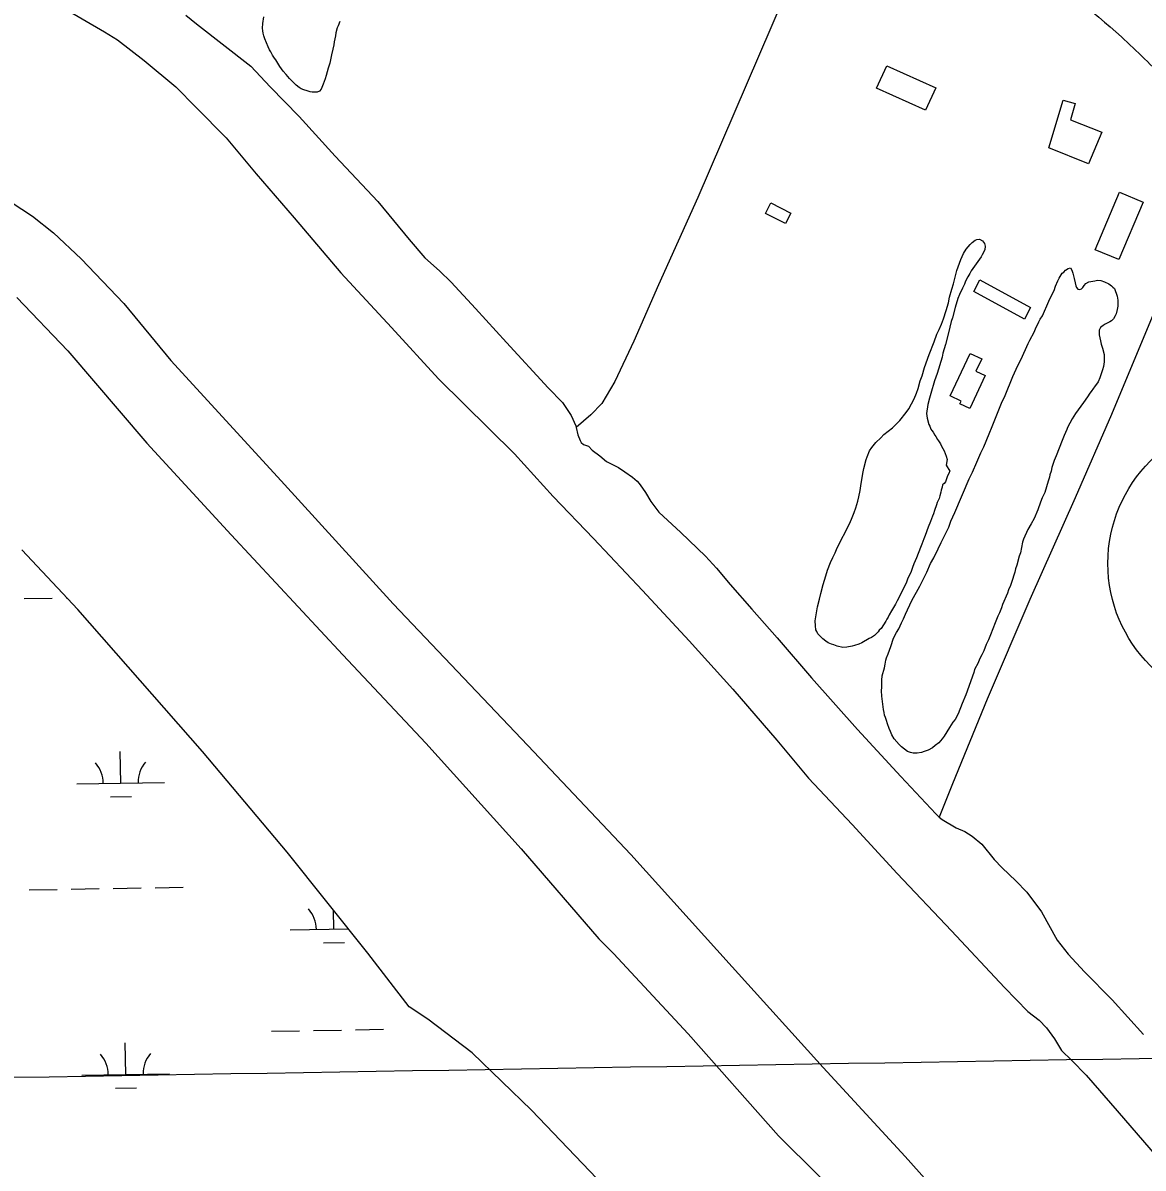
# Model space of a CAD drawing. Extents: x 3887375 to 3925618, y 296674 to 322633.
# Drawn here: x 3892968 to 3894247, y 308086 to 309393 of the extents above; entities that cross this region are included whole.
import ezdxf

# ---------------------------------------------------------------- set-up
doc = ezdxf.new("R2010")
doc.units = 0
for name, color, linetype in [('V-BLDG-OTLN', 7, 'Continuous'), ('V-GRID-MAJR', 7, 'Continuous'), ('V-LEVE-TOET', 7, 'Continuous'), ('V-ROAD-CNTR', 7, 'Continuous'), ('V-ROAD-IDEN', 7, 'Continuous'), ('V-SITE-VEGE', 7, 'Continuous'), ('V-TOPO-SHOR', 7, 'Continuous'), ('V-WETL-SWMP', 7, 'Continuous')]:
    doc.layers.add(name, color=color, linetype=linetype)

msp = doc.modelspace()

# ---------------------------------------------------------------- linework, layer by layer
at = {"layer": 'V-BLDG-OTLN'}
for points in [[(3894010.222, 309319.351), (3893998.42, 309293.761), (3893942.671, 309318.819), (3893954.224, 309344.523)], [(3894199.892, 309268.727), (3894184.648, 309232.375), (3894139.41, 309250.602), (3894155.858, 309305.089), (3894169.247, 309301.208), (3894163.943, 309282.64900000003)], [(3894192.435, 309134.118), (3894220.054, 309200.05700000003), (3894246.948, 309188.791), (3894219.423, 309123.079)], [(3893821.88, 309187.79600000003), (3893844.844, 309176.169), (3893838.809, 309164.244), (3893815.849, 309175.866)], [(3894111.447, 309055.259), (3894053.554, 309086.637), (3894060.7260000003, 309099.867), (3894118.406, 309068.604)], [(3894049.605, 309016.128), (3894062.69, 309009.816), (3894056.044, 308995.76300000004), (3894066.71, 308990.719), (3894049.0360000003, 308953.337), (3894037.796, 308958.647), (3894039.154, 308961.52), (3894026.594, 308967.462)]]:
    msp.add_lwpolyline(points, close=True, dxfattribs=at)
at = {"layer": 'V-GRID-MAJR'}
msp.add_spline([(3891546.068, 308165.905), (3896856.111, 308255.118), (3902166.142, 308345.103), (3907476.16, 308435.86100000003), (3912786.164, 308527.391), (3918096.1550000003, 308619.693), (3923406.132, 308712.768), (3923406.133, 308712.768)], degree=3, dxfattribs=at)
at = {"layer": 'V-LEVE-TOET'}
for points in [[(3892480.6040000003, 309454.193), (3892631.361, 309370.139), (3892756.23, 309295.652), (3892873.2770000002, 309232.041), (3892906.958, 309216.167), (3892942.256, 309196.528), (3892978.77, 309172.925), (3893002.737, 309153.80700000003), (3893034.326, 309124.01300000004), (3893082.941, 309073.069), (3893136.615, 309008.051), (3893262.69, 308870.585), (3893390.77, 308729.955), (3893544.62, 308568.431), (3893662.0640000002, 308443.825), (3893777.7460000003, 308315.63), (3893881.8170000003, 308200.672), (3893975.269, 308099.157), (3894102.966, 307956.536), (3894234.269, 307809.371), (3894372.339, 307660.262)], [(3892961.026, 309079.733), (3893019.023, 309019.11), (3893109.514, 308913.702), (3893205.798, 308808.928), (3893333.096, 308671.759), (3893427.955, 308570.979), (3893536.946, 308450.489), (3893625.419, 308347.467), (3893642.328, 308330.976), (3893727.529, 308239.13300000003), (3893830.69, 308122.606), (3893922.285, 308031.804), (3894023.6, 307922.865), (3894121.8910000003, 307817.106), (3894210.936, 307718.489), (3894299.183, 307619.863)]]:
    msp.add_lwpolyline(points, dxfattribs=at)
at = {"layer": 'V-ROAD-CNTR'}
for points in [[(3894031.555897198, 309591.95079074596), (3894121.728716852, 309525.7579231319), (3894198.4545634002, 309465.19304426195), (3894248.9684623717, 309418.7881370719), (3894311.4013375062, 309359.7392551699), (3894371.052218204, 309296.7883810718)], [(3894013.0749341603, 309542.7098892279), (3894116.6227270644, 309463.616047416), (3894222.163515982, 309377.40821983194), (3894274.3904115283, 309326.70432123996), (3894332.8332946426, 309265.635443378)]]:
    msp.add_spline(points, degree=3, dxfattribs=at)
at = {"layer": 'V-ROAD-IDEN'}
msp.add_circle((3894371.7947125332, 308776.288204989), 165.00000000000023, dxfattribs=at)
msp.add_circle((3894371.7947125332, 308776.288204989), 165.00000000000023, dxfattribs=at)
at = {"layer": 'V-SITE-VEGE'}
for points in [[(3893329.631, 309394.984), (3893327.808, 309390.204), (3893326.764, 309387.814), (3893325.213, 309381.977), (3893324.703, 309378.792), (3893323.29, 309371.76300000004), (3893322.7860000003, 309368.184), (3893321.625, 309363.408), (3893320.343, 309356.778), (3893318.154, 309347.491), (3893316.47, 309341.654), (3893314.273, 309333.294), (3893312.841, 309329.444), (3893310.894, 309323.339), (3893308.2800000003, 309317.893), (3893306.441, 309315.362), (3893303.933, 309314.417), (3893298.1040000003, 309314.381), (3893295.9820000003, 309314.764), (3893292.4, 309315.8), (3893288.816, 309316.965), (3893285.63, 309318.272), (3893283.5, 309319.716), (3893279.772, 309322.472), (3893276.041, 309326.023), (3893272.307, 309329.972), (3893268.5700000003, 309334.453), (3893264.967, 309338.402), (3893261.3570000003, 309343.544), (3893256.671, 309351.06200000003), (3893255.2, 309353.174), (3893253.058, 309356.735), (3893251.0470000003, 309360.43), (3893249.577, 309362.806), (3893247.832, 309366.238), (3893244.196, 309375.085), (3893242.9820000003, 309378.52400000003), (3893242.3000000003, 309381.565), (3893241.751, 309384.344), (3893241.602, 309387.257), (3893241.8310000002, 309392.69), (3893243.103, 309400.511)], [(3894014.2830000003, 309043.42), (3894016.6240000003, 309049.251), (3894018.961, 309055.608), (3894022.072, 309064.877), (3894024.654, 309073.88), (3894025.934, 309080.229), (3894028.517, 309089.494), (3894030.327, 309095.587), (3894034.4560000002, 309110.676), (3894038.8680000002, 309123.38800000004), (3894041.731, 309130.016), (3894045.132, 309135.058), (3894049.591, 309140.37200000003), (3894051.952, 309142.766), (3894055.372, 309145.167), (3894057.218, 309145.971), (3894060.12, 309146.518), (3894063.568, 309144.691), (3894065.702, 309141.536), (3894066.7800000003, 309138.636), (3894066.278, 309134.402), (3894063.145, 309128.57), (3894062.102, 309126.184), (3894050.844, 309110.254), (3894049.0130000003, 309107.336), (3894046.9220000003, 309103.623), (3894044.313, 309098.585), (3894043.015, 309095.14), (3894040.932, 309090.37), (3894037.278, 309083.211), (3894035.458, 309078.707), (3894032.353, 309068.643), (3894029.2600000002, 309056.732), (3894027.966, 309052.495), (3894026.4220000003, 309046.142), (3894025.39, 309042.43700000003), (3894021.265, 309026.288), (3894018.424, 309016.229), (3894017.398, 309011.729), (3894011.705, 308993.193), (3894008.852, 308984.718), (3894004.455, 308970.155), (3894002.9050000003, 308964.859), (3894001.102, 308957.711), (3893999.847, 308947.397), (3894000.41, 308942.116), (3894002.305, 308934.993), (3894003.378, 308932.885), (3894004.719, 308929.723), (3894005.788, 308927.882), (3894007.1240000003, 308926.041), (3894008.9930000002, 308922.881), (3894010.329, 308921.038), (3894012.196, 308917.882), (3894013.5300000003, 308916.305), (3894015.668, 308912.618), (3894016.741, 308910.24700000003), (3894019.682, 308904.981), (3894021.023, 308901.817), (3894022.1010000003, 308898.655), (3894023.182, 308894.962), (3894022.168, 308888.614), (3894026.438, 308881.76900000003)], [(3893948.272, 308630.738), (3893948.508, 308634.965), (3893948.721, 308642.895), (3893949.216, 308647.918), (3893951.537, 308656.919), (3893952.301, 308661.155), (3893953.327, 308665.914), (3893954.103, 308668.56200000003), (3893955.924, 308673.068), (3893958.774, 308681.542), (3893962.147, 308691.078), (3893965.279, 308697.441), (3893967.894, 308701.68700000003), (3893971.019, 308708.314), (3893973.3680000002, 308712.822), (3893975.711, 308718.386), (3893983.0100000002, 308733.76), (3893991.886, 308750.468), (3893999.9760000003, 308766.113), (3894004.404, 308776.185), (3894008.059, 308782.55), (3894013.014, 308792.88800000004), (3894016.401, 308800.31), (3894021.619, 308810.65), (3894025.007, 308817.808), (3894027.608, 308824.431), (3894032.0330000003, 308834.503), (3894048.432, 308872.928), (3894052.0810000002, 308880.616), (3894057.029, 308891.74700000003), (3894061.715, 308902.614), (3894065.1070000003, 308909.241), (3894071.089, 308924.079), (3894074.7320000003, 308932.56), (3894076.811, 308938.12200000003), (3894085.392, 308959.321), (3894089.3000000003, 308968.068), (3894098.145, 308989.531), (3894104.137, 309002.253), (3894107.791, 309009.413), (3894115.866, 309027.435), (3894117.691, 309031.146), (3894122.651, 309040.43), (3894124.214, 309044.137), (3894127.861, 309052.091), (3894129.426, 309055.00800000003), (3894132.043, 309058.991), (3894139.3340000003, 309075.684), (3894141.679, 309080.722), (3894145.333, 309087.882), (3894147.149, 309092.914), (3894149.754, 309098.745), (3894151.055, 309101.923), (3894153.4080000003, 309105.63800000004), (3894154.717, 309107.498), (3894156.296, 309108.829), (3894158.395, 309110.957), (3894161.5530000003, 309113.093), (3894163.927, 309113.636), (3894165.528, 309111.268), (3894166.872, 309107.842), (3894168.236, 309101.507), (3894169.5870000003, 309096.76), (3894170.1380000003, 309093.328), (3894170.9450000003, 309091.218), (3894172.543, 309089.379), (3894174.6580000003, 309089.129), (3894176.768, 309089.936), (3894178.345, 309091.267), (3894179.651, 309093.389), (3894181.484, 309096.045), (3894184.9080000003, 309097.653), (3894187.284, 309098.19800000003), (3894191.771, 309099.01900000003), (3894194.935, 309099.832), (3894198.904, 309099.33), (3894202.878, 309097.772), (3894207.914, 309095.425), (3894211.098, 309093.332), (3894212.431, 309091.755), (3894214.291, 309090.18), (3894217.257, 309081.216), (3894218.08, 309076.729), (3894218.123, 309069.858), (3894217.355, 309066.153), (3894216.065, 309061.387), (3894215.022, 309059.003), (3894213.1950000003, 309055.556), (3894211.096, 309053.162), (3894208.991, 309052.093)], [(3894026.438, 308881.76900000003), (3894025.394, 308879.914), (3894023.311, 308875.142), (3894021.234, 308869.58), (3894019.663, 308867.456), (3894017.8200000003, 308866.123), (3894017.577, 308863.212), (3894016.538, 308860.036), (3894016.026, 308857.652), (3894014.734, 308853.417), (3894013.9620000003, 308850.24), (3894011.877, 308845.735), (3894011.1010000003, 308843.087), (3894008.764, 308836.73), (3894007.7320000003, 308832.759), (3894006.691, 308830.373), (3894004.355, 308824.016), (3894001.754, 308817.657), (3893998.116, 308808.119), (3893996.554, 308804.408), (3893994.4790000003, 308798.317), (3893992.656, 308794.34), (3893988.241, 308782.685), (3893985.378, 308775.795), (3893983.819, 308771.556), (3893982.001, 308767.053), (3893978.093, 308758.306), (3893976.275, 308753.538), (3893966.1, 308733.38800000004), (3893964.271, 308729.939), (3893959.8310000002, 308721.982), (3893957.216, 308717.737), (3893955.913, 308715.087), (3893954.342, 308712.697), (3893953.038, 308710.311), (3893947.805, 308702.08400000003), (3893945.704, 308699.956), (3893944.395, 308698.096), (3893942.034, 308695.704), (3893940.1950000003, 308694.107), (3893937.039, 308691.707), (3893934.1410000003, 308690.367), (3893925.716, 308685.554), (3893922.5530000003, 308684.213), (3893917.542, 308682.59500000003), (3893914.642, 308681.782), (3893908.5700000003, 308680.686), (3893904.078, 308680.391), (3893897.463, 308681.67100000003), (3893893.754, 308683.232), (3893891.3710000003, 308684.00800000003), (3893887.397, 308685.569), (3893884.741, 308687.402), (3893881.288, 308690.28500000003), (3893875.701, 308695.799), (3893874.362, 308698.699), (3893873.293, 308700.54), (3893872.734, 308705.029), (3893872.697, 308710.841), (3893873.197, 308715.339), (3893875.236, 308726.715), (3893877.293, 308735.45), (3893879.1010000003, 308742.067), (3893881.6750000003, 308752.391), (3893884.784, 308762.189), (3893886.591, 308768.544), (3893889.97, 308777.286), (3893892.573, 308783.115), (3893895.444, 308788.419), (3893897.787, 308793.98600000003), (3893911.877, 308821.56), (3893913.958, 308826.86), (3893917.077, 308834.28), (3893918.896, 308839.576), (3893921.222, 308847.256), (3893922.5100000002, 308852.284), (3893923.784, 308859.694), (3893924.542, 308864.984), (3893927.094, 308879.006), (3893928.114, 308884.563), (3893930.69, 308894.885), (3893931.728, 308897.799), (3893934.5870000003, 308904.953), (3893937.2090000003, 308908.67), (3893941.9250000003, 308914.251), (3893947.4390000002, 308919.835), (3893951.117, 308923.294), (3893960.845, 308931.02400000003), (3893969.2460000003, 308939.533), (3893976.586, 308948.567), (3893979.465, 308952.814), (3893985.7320000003, 308964.218), (3893988.333, 308970.579), (3893990.148, 308975.875), (3893992.47, 308984.612), (3893994.5470000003, 308990.438), (3893997.389, 308999.972), (3894002.579, 309014.803), (3894008.2970000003, 309029.375), (3894011.412, 309037.851), (3894014.2830000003, 309043.42)], [(3894208.991, 309052.093), (3894203.721, 309049.414), (3894201.356, 309047.815), (3894198.4620000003, 309045.681), (3894196.897, 309042.5), (3894196.93, 309037.214), (3894198.296, 309030.354), (3894199.113, 309026.659), (3894200.733, 309021.912), (3894202.628, 309014.791), (3894202.665, 309009.241), (3894202.417, 309006.597), (3894201.6610000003, 309001.041), (3894200.627, 308997.336), (3894198.816, 308991.509), (3894197.518, 308988.065), (3894195.6950000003, 308983.561), (3894191.505, 308977.984), (3894190.194, 308976.391), (3894187.577, 308972.41000000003), (3894186.2660000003, 308970.814), (3894183.389, 308966.302), (3894178.938, 308959.931), (3894169.77, 308947.451), (3894166.112, 308941.35000000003), (3894160.625, 308931.538), (3894159.849, 308929.152), (3894156.722, 308922.26), (3894154.645, 308916.434), (3894151.002, 308907.953), (3894147.889, 308898.94800000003), (3894145.544, 308893.912), (3894142.691, 308885.703), (3894141.927, 308881.468), (3894140.633, 308877.231), (3894140.1210000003, 308874.585), (3894138.562, 308870.34500000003), (3894134.685, 308857.107), (3894131.818, 308851.275), (3894129.9990000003, 308846.243), (3894126.62, 308837.5), (3894122.4590000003, 308827.43), (3894119.325, 308821.597), (3894115.4050000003, 308814.963), (3894110.457, 308803.833), (3894109.423, 308800.39), (3894106.855, 308788.481), (3894105.563, 308784.51), (3894102.722, 308774.184), (3894101.164, 308770.211), (3894100.396, 308766.242), (3894096.773, 308754.588), (3894095.474, 308751.146), (3894093.3910000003, 308746.11), (3894092.097, 308742.403), (3894086.631, 308729.419), (3894085.333, 308725.71), (3894082.994, 308719.881), (3894081.169, 308715.902), (3894078.048, 308708.48600000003), (3894072.85, 308694.70900000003), (3894070.509, 308689.145), (3894067.9, 308683.842), (3894065.043, 308676.424), (3894062.958, 308671.917), (3894060.085, 308666.877), (3894058.524, 308662.904), (3894054.613, 308655.213), (3894053.576, 308651.773), (3894044.4930000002, 308626.343), (3894040.332, 308616.275), (3894035.6520000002, 308604.351), (3894032.257, 308598.25), (3894029.899, 308595.064), (3894025.975, 308588.961), (3894019.958, 308579.14400000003), (3894017.605, 308575.958), (3894013.669, 308571.44), (3894009.464, 308568.241), (3894006.569, 308565.843), (3894001.5670000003, 308562.904), (3893997.0840000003, 308561.55), (3893993.92, 308560.47500000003), (3893989.169, 308559.652), (3893984.415, 308559.621), (3893981.237, 308560.393), (3893977.792, 308561.691), (3893971.1520000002, 308566.93200000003), (3893968.492, 308569.558), (3893962.6350000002, 308576.126), (3893959.9620000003, 308580.601), (3893958.6210000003, 308584.291), (3893957.007, 308587.717), (3893955.125, 308593.253), (3893954.041, 308596.94800000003), (3893952.7, 308600.374), (3893951.889, 308603.012), (3893951.338, 308606.178), (3893950.525, 308609.608), (3893948.575, 308624.659), (3893948.272, 308630.738)]]:
    msp.add_lwpolyline(points, dxfattribs=at)
at = {"layer": 'V-TOPO-SHOR'}
for points in [[(3893900.7320000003, 309572.025), (3893878.147, 309519.904), (3893851.387, 309456.254), (3893807.8140000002, 309355.003), (3893738.448, 309193.874), (3893693.6750000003, 309094.202), (3893665.529, 309030.147), (3893643.8140000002, 308983.786), (3893628.903, 308958.694), (3893616.49, 308945.919), (3893599.6350000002, 308931.265)], [(3892972.603, 309435.034), (3893060.9050000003, 309383.11100000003), (3893076.019, 309374.096), (3893106.2860000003, 309350.325), (3893142.341, 309320.248), (3893165.674, 309296.629), (3893199.7770000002, 309262.181), (3893234.12, 309221.002), (3893277.44, 309170.767), (3893330.747, 309107.918), (3893388.605, 309045.495), (3893442.478, 308987.00800000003), (3893529.217, 308901.397), (3893573.316, 308852.555), (3893619.392, 308804.912), (3893675.45, 308745.44800000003), (3893728.524, 308687.949), (3893778.61, 308632.608), (3893828.716, 308574.491), (3893865.056, 308531.145), (3893914.929, 308478.377), (3893966.2090000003, 308422.251), (3894028.251, 308356.68700000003), (3894088.898, 308292.103), (3894115.426, 308264.541), (3894128.367, 308254.719), (3894136.5470000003, 308246.056), (3894145.74, 308233.635), (3894153.752, 308220.216), (3894165.518, 308208.604), (3894181.8710000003, 308192.07), (3894217.203, 308151.293), (3894270.302, 308090.027)], [(3893153.8740000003, 309402.096), (3893166.1720000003, 309392.49700000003), (3893227.9760000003, 309343.952), (3893250.22, 309320.217), (3893283.272, 309286.606), (3893324.361, 309241.306), (3893373.253, 309189.489), (3893408.757, 309146.14400000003), (3893427.003, 309125.17), (3893443.418, 309110.353), (3893456.832, 309097.50800000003), (3893484.6890000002, 309067.443), (3893519.966, 309028.67), (3893567.664, 308976.848), (3893584.091, 308959.841), (3893593.739, 308945.179), (3893599.1890000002, 308933.276), (3893599.6350000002, 308931.265)], [(3894323.343, 309217.88300000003), (3894315.761, 309203.381), (3894303.914, 309165.02), (3894291.816, 309134.195), (3894259.159, 309062.37200000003), (3894210.9220000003, 308946.412), (3894169.292, 308851.125), (3894117.685, 308735.143), (3894068.838, 308621.161), (3894029.4, 308524.69800000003), (3894014.271, 308486.653)], [(3893599.6350000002, 308931.265), (3893601.443, 308923.143), (3893604.071, 308916.792), (3893605.48, 308914.412), (3893608.083, 308912.043), (3893613.668, 308910.089), (3893618.073, 308905.739), (3893626.6750000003, 308899.032), (3893634.078, 308892.511), (3893641.066, 308889.175), (3893647.853, 308885.837), (3893655.248, 308880.909), (3893663.846, 308874.798), (3893669.247, 308870.255), (3893671.452, 308867.683), (3893675.468, 308862.139), (3893678.884, 308857.185), (3893684.721, 308847.076), (3893694.154, 308834.602), (3893719.179, 308811.484), (3893747.216, 308784.405), (3893760.038, 308770.956), (3893775.4820000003, 308752.352), (3893800.343, 308723.86), (3893829.011, 308691.215), (3893868.511, 308645.50800000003)], [(3893868.511, 308645.50800000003), (3893920.833, 308586.55), (3893970.333, 308532.94800000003), (3894010.2120000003, 308490.226), (3894014.271, 308486.653), (3894017.6180000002, 308483.71), (3894033.596, 308474.461), (3894043.373, 308470.347), (3894051.967, 308464.829), (3894062.97, 308455.748), (3894077.014, 308438.33), (3894086.23, 308428.838), (3894101.649, 308414.014), (3894114.271, 308400.766), (3894130.931, 308378.588), (3894148.853, 308346.268), (3894161.494, 308330.235), (3894180.132, 308310.06), (3894211.5840000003, 308277.828), (3894247.2860000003, 308238.499)]]:
    msp.add_lwpolyline(points, dxfattribs=at)
at = {"layer": 'V-WETL-SWMP'}
for p, q in [((3893030.5503388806, 308723.519211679), (3892966.590862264, 308791.593835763)), ((3892969.1227689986, 308736.20782760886), (3893001.118050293, 308736.757011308)), ((3893017.115690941, 308737.0316031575), (3893017.843048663, 308737.0440879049)), ((3893172.7775333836, 308561.3794436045), (3893030.5503388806, 308723.519211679)), ((3893079.5998104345, 308525.46884795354), (3893078.9819637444, 308561.4635370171)), ((3893269.4964061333, 308446.72829187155), (3893172.7775333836, 308561.3794436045)), ((3893029.6071834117, 308524.61074842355), (3893129.5924374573, 308526.3269474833)), ((3893067.8664130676, 308509.83418054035), (3893091.8628740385, 308510.2460683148)), ((3893361.8391743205, 308331.4520154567), (3893269.4964061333, 308446.72829187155)), ((3892974.8322731, 308403.5819058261), (3893006.8275543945, 308404.13108952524)), ((3893022.825195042, 308404.4056813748), (3893054.8204763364, 308404.9548650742)), ((3893070.8181169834, 308405.2294569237), (3893102.8133982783, 308405.77864062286)), ((3893118.8110389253, 308406.05323247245), (3893150.80632022, 308406.6024161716)), ((3893322.9679129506, 308358.8080255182), (3893322.5965916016, 308380.44057083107)), ((3893272.9752859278, 308357.9499259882), (3893339.695474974, 308359.0951461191)), ((3893311.234515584, 308343.17335810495), (3893335.230976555, 308343.58524587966)), ((3893409.0321834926, 308269.83802639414), (3893361.8391743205, 308331.4520154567)), ((3893430.4258999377, 308256.039688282), (3893409.0321834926, 308269.83802639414)), ((3893481.05279202, 308217.34555960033), (3893430.4258999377, 308256.039688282)), ((3893251.5518287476, 308242.13322733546), (3893283.5471100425, 308242.6824110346)), ((3893299.54475069, 308242.9570028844), (3893331.5400319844, 308243.5061865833)), ((3893347.537672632, 308243.7807784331), (3893379.532953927, 308244.329962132)), ((3893085.309314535, 308192.84292617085), (3893084.691467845, 308228.83761523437)), ((3893548.778148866, 308152.0829851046), (3893481.05279202, 308217.34555960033)), ((3893035.3166875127, 308191.98482664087), (3893135.301941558, 308193.7010257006)), ((3893073.5759171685, 308177.2082587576), (3893097.5723781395, 308177.6201465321)), ((3893684.9052310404, 308009.4170830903), (3893548.778148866, 308152.0829851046))]:
    msp.add_line(p, q, dxfattribs=at)
for centre, radius, start, end in [((3893024.356871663, 308524.9955023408), 35.24628790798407, 0.21153807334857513, 41.75519640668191), ((3893134.8264516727, 308526.8916598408), 35.246287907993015, 140.21153497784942, 181.75519331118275), ((3893267.72497418, 308358.33467990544), 35.24628790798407, 0.21153807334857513, 41.75519640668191), ((3893030.0663757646, 308192.3695805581), 35.24628790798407, 0.21153807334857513, 41.75519640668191), ((3893140.5359557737, 308194.2657380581), 35.246287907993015, 140.21153497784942, 181.75519331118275)]:
    msp.add_arc(centre, radius, start, end, dxfattribs=at)

doc.saveas('drawing.dxf')
